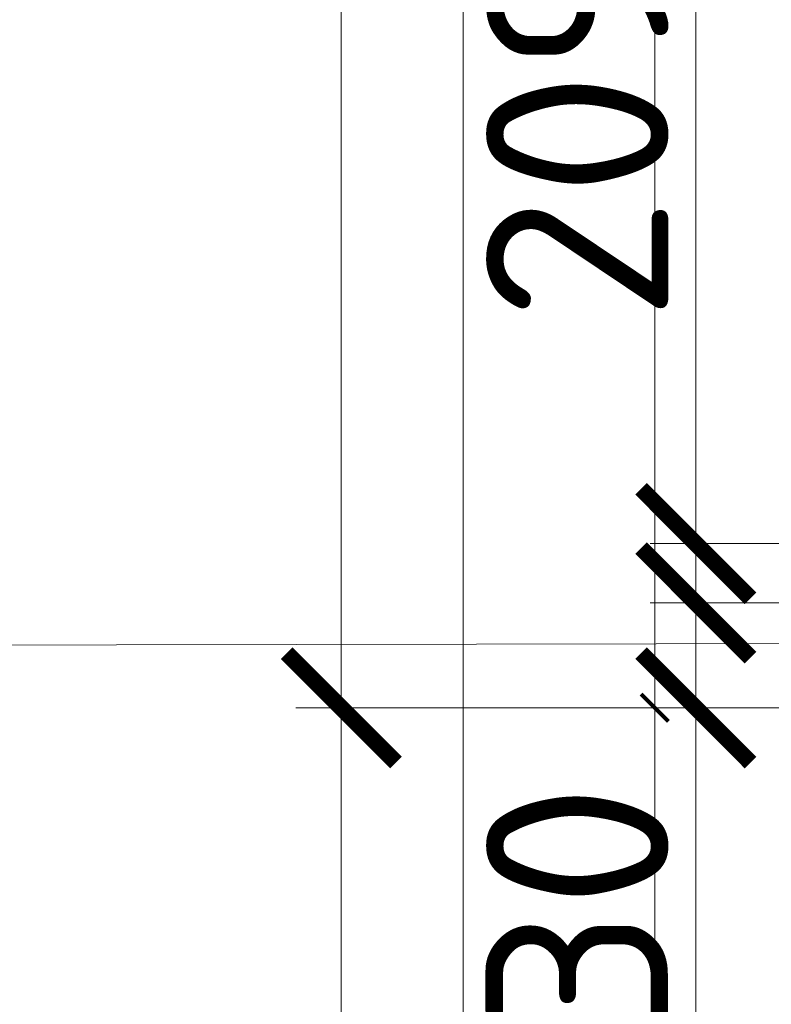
# Model space of a CAD drawing. Header units: millimetres. Extents: x -725694 to 5289369, y -1488057 to 2187451.
# Tile 72 of 656: x 2872 to 4521, y -40285 to -38127. Entities that reach past the tile are written whole.
import ezdxf

# ---------------------------------------------------------------- set-up
doc = ezdxf.new("R2010")
doc.units = ezdxf.units.MM
doc.layers.get('Defpoints').update_dxf_attribs({"color": 8})
for name, color, linetype, lineweight in [('A99_N_koty-200', 5, 'Continuous', 5), ('A99_N_koty-200 @ 200', 5, 'Continuous', 5), ('A99_N_koty-200 @ 50 (2)', 5, 'Continuous', 5), ('A99_N_znaceni 200', 5, 'Continuous', 5)]:
    doc.layers.add(name, color=color, linetype=linetype, lineweight=lineweight)
doc.styles.add('A99_kota', font='isocpeur.ttf', dxfattribs={"height": 2})
doc.dimstyles.new('A99_kota_200 new', dxfattribs={"dimscale": 200, "dimtxt": 2, "dimasz": 1.2, "dimexe": 0.5, "dimexo": 1.5, "dimgap": 0.3, "dimtad": 1, "dimdec": 0, "dimzin": 3, "dimdsep": 46, "dimtxsty": 'A99_kota', "dimblk": 'ARCHTICK', "dimcen": 2.5, "dimazin": 2, "dimtfac": 0.75, "dimtdec": 0, "dimtmove": 2, "dimatfit": 0, "dimfxl": 0, "dimtolj": 1, "dimtzin": 0, "dimlwd": 5, "dimlwe": 5, "dimarcsym": 0})

# ---------------------------------------------------------------- blocks, each defined once
blk = doc.blocks.new('_ArchTick')
at = {"color": 0, "linetype": 'ByBlock', "const_width": 0.15}
blk.add_lwpolyline([(-0.5, -0.5), (0.5, 0.5)], dxfattribs=at)
blk = doc.blocks.new('*D4357')
at = {"layer": 'A99_N_koty-200', "color": 0, "linetype": 'Continuous', "lineweight": 5, "transparency": 16777216}
for p, q in [((5150, -37185), (4255, -37185)), ((4355, -39275), (4355, -37185)), ((5150, -39275), (4255, -39275))]:
    blk.add_line(p, q, dxfattribs=at)
at = {"layer": 'Defpoints', "color": 0, "linetype": 'Continuous', "lineweight": 0, "transparency": 16777216}
for p in [(4355, -37185), (5450, -37185), (5450, -39275)]:
    blk.add_point(p, dxfattribs=at)
at = {"layer": 'A99_N_koty-200', "color": 0, "linetype": 'Continuous', "lineweight": 5, "transparency": 16777216, "xscale": 240, "yscale": 240, "zscale": 240}
for p, rotation in [((4355, -37185), 90), ((4355, -39275), 270)]:
    blk.add_blockref('_ArchTick', p, dxfattribs=dict(at, rotation=rotation))
at = {"layer": 'A99_N_koty-200', "color": 0, "linetype": 'Continuous', "transparency": 16777216, "insert": (4095, -38230), "char_height": 400, "attachment_point": 5, "rotation": 90, "style": 'A99_kota'}
blk.add_mtext('\\A1;2090', dxfattribs=at)
blk = doc.blocks.new('*D4371')
at = {"layer": 'A99_N_koty-200', "color": 0, "linetype": 'Continuous', "lineweight": 5, "transparency": 16777216}
for p, q in [((4045, -30205), (3820, -30205)), ((3845, -30205), (3845, -44485)), ((4045, -44485), (3820, -44485))]:
    blk.add_line(p, q, dxfattribs=at)
at = {"layer": 'Defpoints', "color": 0, "linetype": 'Continuous', "lineweight": 0, "transparency": 16777216}
for p in [(4520, -30205), (3845, -44485), (5280, -44485)]:
    blk.add_point(p, dxfattribs=at)
at = {"layer": 'A99_N_koty-200', "color": 0, "linetype": 'Continuous', "lineweight": 5, "transparency": 16777216, "xscale": 60, "yscale": 60, "zscale": 60}
for p, rotation in [((3845, -30205), 90), ((3845, -44485), 270)]:
    blk.add_blockref('_ArchTick', p, dxfattribs=dict(at, rotation=rotation))
at = {"layer": 'A99_N_koty-200', "color": 0, "linetype": 'Continuous', "transparency": 16777216, "insert": (3780, -37345), "char_height": 100, "attachment_point": 5, "rotation": 90, "style": 'A99_kota'}
blk.add_mtext('\\A1;14280', dxfattribs=at)
blk = doc.blocks.new('*D4669')
at = {"layer": 'A99_N_koty-200', "color": 0, "linetype": 'Continuous', "lineweight": 5, "transparency": 16777216}
for p, q in [((4980, -39635), (4255, -39635)), ((4355, -39635), (4355, -44635)), ((5150, -44635), (4255, -44635))]:
    blk.add_line(p, q, dxfattribs=at)
at = {"layer": 'Defpoints', "color": 0, "linetype": 'Continuous', "lineweight": 0, "transparency": 16777216}
for p in [(5280, -39635), (4355, -44635), (5450, -44635)]:
    blk.add_point(p, dxfattribs=at)
at = {"layer": 'A99_N_koty-200', "color": 0, "linetype": 'Continuous', "lineweight": 5, "transparency": 16777216, "xscale": 240, "yscale": 240, "zscale": 240}
for p, rotation in [((4355, -39635), 90), ((4355, -44635), 270)]:
    blk.add_blockref('_ArchTick', p, dxfattribs=dict(at, rotation=rotation))
at = {"layer": 'A99_N_koty-200', "color": 0, "linetype": 'Continuous', "transparency": 16777216, "insert": (4095, -42135), "char_height": 400, "attachment_point": 5, "rotation": 90, "style": 'A99_kota'}
blk.add_mtext('\\A1;5000', dxfattribs=at)
blk = doc.blocks.new('*D5740')
at = {"layer": 'A99_N_koty-200', "color": 0, "linetype": 'Continuous', "lineweight": 5, "transparency": 16777216}
for p, q in [((4355, -39405), (4355, -39165)), ((5150, -39405), (4255, -39405)), ((4355, -39635), (4355, -39405)), ((4980, -39635), (4255, -39635)), ((4355, -39635), (4355, -39875))]:
    blk.add_line(p, q, dxfattribs=at)
at = {"layer": 'Defpoints', "color": 0, "linetype": 'Continuous', "lineweight": 0, "transparency": 16777216}
for p in [(4355, -39405), (5450, -39405), (5280, -39635)]:
    blk.add_point(p, dxfattribs=at)
at = {"layer": 'A99_N_koty-200', "color": 0, "linetype": 'Continuous', "lineweight": 5, "transparency": 16777216, "xscale": 240, "yscale": 240, "zscale": 240}
for p, rotation in [((4355, -39405), 270), ((4355, -39635), 90)]:
    blk.add_blockref('_ArchTick', p, dxfattribs=dict(at, rotation=rotation))
at = {"layer": 'A99_N_koty-200', "color": 0, "linetype": 'Continuous', "transparency": 16777216, "insert": (4095, -40215), "char_height": 400, "attachment_point": 5, "rotation": 90, "style": 'A99_kota'}
blk.add_mtext('\\A1;230', dxfattribs=at)
blk = doc.blocks.new('*D5741')
at = {"layer": 'A99_N_koty-200', "color": 0, "linetype": 'Continuous', "lineweight": 5, "transparency": 16777216}
for p, q in [((4865, -39405), (4640, -39405)), ((4665, -39635), (4665, -39405)), ((4865, -39635), (4640, -39635))]:
    blk.add_line(p, q, dxfattribs=at)
at = {"layer": 'Defpoints', "color": 0, "linetype": 'Continuous', "lineweight": 0, "transparency": 16777216}
for p in [(4665, -39405), (5450, -39405), (5280, -39635)]:
    blk.add_point(p, dxfattribs=at)
at = {"layer": 'A99_N_koty-200', "color": 0, "linetype": 'Continuous', "lineweight": 5, "transparency": 16777216, "xscale": 60, "yscale": 60, "zscale": 60}
for p, rotation in [((4665, -39405), 90), ((4665, -39635), 270)]:
    blk.add_blockref('_ArchTick', p, dxfattribs=dict(at, rotation=rotation))
at = {"layer": 'A99_N_koty-200', "color": 0, "linetype": 'Continuous', "transparency": 16777216, "insert": (4600, -39505), "char_height": 100, "attachment_point": 5, "rotation": 90, "style": 'A99_kota'}
blk.add_mtext('\\A1;230', dxfattribs=at)
blk = doc.blocks.new('*D5803')
at = {"layer": 'A99_N_koty-200', "color": 0, "linetype": 'Continuous', "lineweight": 5, "transparency": 16777216}
for p, q in [((4465, -30205), (4240, -30205)), ((4265, -30205), (4265, -39635)), ((4465, -39635), (4240, -39635))]:
    blk.add_line(p, q, dxfattribs=at)
at = {"layer": 'Defpoints', "color": 0, "linetype": 'Continuous', "lineweight": 0, "transparency": 16777216}
for p in [(4812.5, -30205), (4265, -39635), (5280, -39635)]:
    blk.add_point(p, dxfattribs=at)
at = {"layer": 'A99_N_koty-200', "color": 0, "linetype": 'Continuous', "lineweight": 5, "transparency": 16777216, "xscale": 60, "yscale": 60, "zscale": 60}
for p, rotation in [((4265, -30205), 90), ((4265, -39635), 270)]:
    blk.add_blockref('_ArchTick', p, dxfattribs=dict(at, rotation=rotation))
at = {"layer": 'A99_N_koty-200', "color": 0, "linetype": 'Continuous', "transparency": 16777216, "insert": (4200, -34920), "char_height": 100, "attachment_point": 5, "rotation": 90, "style": 'A99_kota'}
blk.add_mtext('\\A1;9430', dxfattribs=at)
blk = doc.blocks.new('*D5804')
at = {"layer": 'A99_N_koty-200', "color": 0, "linetype": 'Continuous', "lineweight": 5, "transparency": 16777216}
for p, q in [((4377.5, -30205), (3477.5, -30205)), ((3577.5, -30205), (3577.5, -39635)), ((4377.5, -39635), (3477.5, -39635))]:
    blk.add_line(p, q, dxfattribs=at)
at = {"layer": 'Defpoints', "color": 0, "linetype": 'Continuous', "lineweight": 0, "transparency": 16777216}
for p in [(4812.5, -30205), (3577.5, -39635), (5280, -39635)]:
    blk.add_point(p, dxfattribs=at)
at = {"layer": 'A99_N_koty-200', "color": 0, "linetype": 'Continuous', "lineweight": 5, "transparency": 16777216, "xscale": 240, "yscale": 240, "zscale": 240}
for p, rotation in [((3577.5, -30205), 90), ((3577.5, -39635), 270)]:
    blk.add_blockref('_ArchTick', p, dxfattribs=dict(at, rotation=rotation))
at = {"layer": 'A99_N_koty-200', "color": 0, "linetype": 'Continuous', "transparency": 16777216, "insert": (3317.5, -35215), "char_height": 400, "attachment_point": 5, "rotation": 90, "style": 'A99_kota'}
blk.add_mtext('\\A1;9430', dxfattribs=at)
blk = doc.blocks.new('*D5809')
at = {"layer": 'A99_N_koty-200', "color": 0, "linetype": 'Continuous', "lineweight": 5, "transparency": 16777216}
for p, q in [((4377.5, -39635), (3477.5, -39635)), ((3577.5, -39635), (3577.5, -44485)), ((4377.5, -44485), (3477.5, -44485))]:
    blk.add_line(p, q, dxfattribs=at)
at = {"layer": 'Defpoints', "color": 0, "linetype": 'Continuous', "lineweight": 0, "transparency": 16777216}
for p in [(5280, -39635), (3577.5, -44485), (5280, -44485)]:
    blk.add_point(p, dxfattribs=at)
at = {"layer": 'A99_N_koty-200', "color": 0, "linetype": 'Continuous', "lineweight": 5, "transparency": 16777216, "xscale": 240, "yscale": 240, "zscale": 240}
for p, rotation in [((3577.5, -39635), 90), ((3577.5, -44485), 270)]:
    blk.add_blockref('_ArchTick', p, dxfattribs=dict(at, rotation=rotation))
at = {"layer": 'A99_N_koty-200', "color": 0, "linetype": 'Continuous', "transparency": 16777216, "insert": (3317.5, -42255.6), "char_height": 400, "attachment_point": 5, "rotation": 90, "style": 'A99_kota'}
blk.add_mtext('\\A1;4850', dxfattribs=at)
blk = doc.blocks.new('*D5810')
at = {"layer": 'A99_N_koty-200', "color": 0, "linetype": 'Continuous', "lineweight": 5, "transparency": 16777216}
for p, q in [((4465, -39635), (4240, -39635)), ((4265, -39635), (4265, -44485)), ((4465, -44485), (4240, -44485))]:
    blk.add_line(p, q, dxfattribs=at)
at = {"layer": 'Defpoints', "color": 0, "linetype": 'Continuous', "lineweight": 0, "transparency": 16777216}
for p in [(5280, -39635), (4265, -44485), (5280, -44485)]:
    blk.add_point(p, dxfattribs=at)
at = {"layer": 'A99_N_koty-200', "color": 0, "linetype": 'Continuous', "lineweight": 5, "transparency": 16777216, "xscale": 60, "yscale": 60, "zscale": 60}
for p, rotation in [((4265, -39635), 90), ((4265, -44485), 270)]:
    blk.add_blockref('_ArchTick', p, dxfattribs=dict(at, rotation=rotation))
at = {"layer": 'A99_N_koty-200', "color": 0, "linetype": 'Continuous', "transparency": 16777216, "insert": (4200, -42135), "char_height": 100, "attachment_point": 5, "rotation": 90, "style": 'A99_kota'}
blk.add_mtext('\\A1;4850', dxfattribs=at)
blk = doc.blocks.new('*U5982')
at = {"layer": 'A99_N_koty-200 @ 200', "linetype": 'Continuous'}
dim = blk.add_linear_dim(base=(4355, -37185), p1=(5450, -39275), p2=(5450, -37185), angle=90, dimstyle='A99_kota_200 new', override={"dimscale": 200, "dimtix": 1, "dimtofl": 1, "dimtmove": 1, "dimatfit": 0}, dxfattribs=at)
dim.commit()
dim.dimension.update_dxf_attribs({"geometry": '*D4357', "text_midpoint": (4095, -38230)})
blk = doc.blocks.new('*U5987')
at = {"layer": 'A99_N_koty-200 @ 50 (2)', "linetype": 'Continuous'}
dim = blk.add_linear_dim(base=(3845, -44485), p1=(4520, -30205), p2=(5280, -44485), angle=270, dimstyle='A99_kota_200 new', override={"dimscale": 50, "dimtix": 1, "dimtofl": 1, "dimtmove": 1, "dimatfit": 0}, dxfattribs=at)
dim.commit()
dim.dimension.update_dxf_attribs({"geometry": '*D4371', "text_midpoint": (3780, -37345)})
blk = doc.blocks.new('*U6084')
at = {"layer": 'A99_N_koty-200 @ 200', "linetype": 'Continuous'}
dim = blk.add_linear_dim(base=(4355, -44635), p1=(5280, -39635), p2=(5450, -44635), angle=90, dimstyle='A99_kota_200 new', override={"dimscale": 200, "dimtix": 1, "dimtofl": 1, "dimtmove": 2, "dimatfit": 0}, dxfattribs=at)
dim.commit()
dim.dimension.update_dxf_attribs({"geometry": '*D4669', "text_midpoint": (4095, -42135)})
blk = doc.blocks.new('*U6421')
at = {"layer": 'A99_N_koty-200 @ 200', "linetype": 'Continuous'}
dim = blk.add_linear_dim(base=(4355, -39405), p1=(5280, -39635), p2=(5450, -39405), angle=90, dimstyle='A99_kota_200 new', override={"dimscale": 200, "dimtix": 1, "dimtofl": 1, "dimtmove": 1, "dimatfit": 0}, dxfattribs=at)
dim.commit()
dim.dimension.update_dxf_attribs({"geometry": '*D5740', "text_midpoint": (4355, -40215), "dimtype": 128})
at = {"layer": 'A99_N_koty-200 @ 50 (2)', "linetype": 'Continuous'}
dim = blk.add_linear_dim(base=(4665, -39405), p1=(5280, -39635), p2=(5450, -39405), angle=90, dimstyle='A99_kota_200 new', override={"dimscale": 50, "dimtix": 1, "dimtofl": 1, "dimtmove": 1, "dimatfit": 0}, dxfattribs=at)
dim.commit()
dim.dimension.update_dxf_attribs({"geometry": '*D5741', "text_midpoint": (4665, -39505), "dimtype": 128})
blk = doc.blocks.new('*U6455')
at = {"layer": 'A99_N_koty-200 @ 200', "linetype": 'Continuous'}
dim = blk.add_linear_dim(base=(3577.5, -39635), p1=(4812.5, -30205), p2=(5280, -39635), angle=270, dimstyle='A99_kota_200 new', override={"dimscale": 200, "dimtix": 1, "dimtofl": 1, "dimtmove": 1, "dimatfit": 0}, dxfattribs=at)
dim.commit()
dim.dimension.update_dxf_attribs({"geometry": '*D5804', "text_midpoint": (3577.5, -35215), "dimtype": 128})
at = {"layer": 'A99_N_koty-200 @ 50 (2)', "linetype": 'Continuous'}
dim = blk.add_linear_dim(base=(4265, -39635), p1=(4812.5, -30205), p2=(5280, -39635), angle=270, dimstyle='A99_kota_200 new', override={"dimscale": 50, "dimtix": 1, "dimtofl": 1, "dimtmove": 1, "dimatfit": 0}, dxfattribs=at)
dim.commit()
dim.dimension.update_dxf_attribs({"geometry": '*D5803', "text_midpoint": (4200, -34920)})
blk = doc.blocks.new('*U6457')
at = {"layer": 'A99_N_koty-200 @ 200', "linetype": 'Continuous'}
dim = blk.add_linear_dim(base=(3577.5, -44485), p1=(5280, -39635), p2=(5280, -44485), angle=90, dimstyle='A99_kota_200 new', override={"dimscale": 200, "dimtix": 1, "dimtofl": 1, "dimtmove": 2, "dimatfit": 0}, dxfattribs=at)
dim.commit()
dim.dimension.update_dxf_attribs({"geometry": '*D5809', "text_midpoint": (3317.5, -42255.6), "dimtype": 128})
at = {"layer": 'A99_N_koty-200 @ 50 (2)', "linetype": 'Continuous'}
dim = blk.add_linear_dim(base=(4265, -44485), p1=(5280, -39635), p2=(5280, -44485), angle=90, dimstyle='A99_kota_200 new', override={"dimscale": 50, "dimtix": 1, "dimtofl": 1, "dimtmove": 2, "dimatfit": 0}, dxfattribs=at)
dim.commit()
dim.dimension.update_dxf_attribs({"geometry": '*D5810', "text_midpoint": (4200, -42135), "dimtype": 128})

msp = doc.modelspace()

# ---------------------------------------------------------------- linework, layer by layer
at = {"layer": 'A99_N_znaceni 200', "lineweight": 5}
msp.add_lwpolyline([(2689, -39497.5), (5452.5, -39492.8)], dxfattribs=at)

# ---------------------------------------------------------------- block references
at = {"layer": 'A99_N_koty-200', "color": 3, "linetype": 'Continuous', "lineweight": 0}
for name in ['*U5987', '*U6455', '*U5982', '*U6421', '*U6457', '*U6084']:
    msp.add_blockref(name, (0, 0), dxfattribs=at)

doc.saveas('drawing.dxf')
